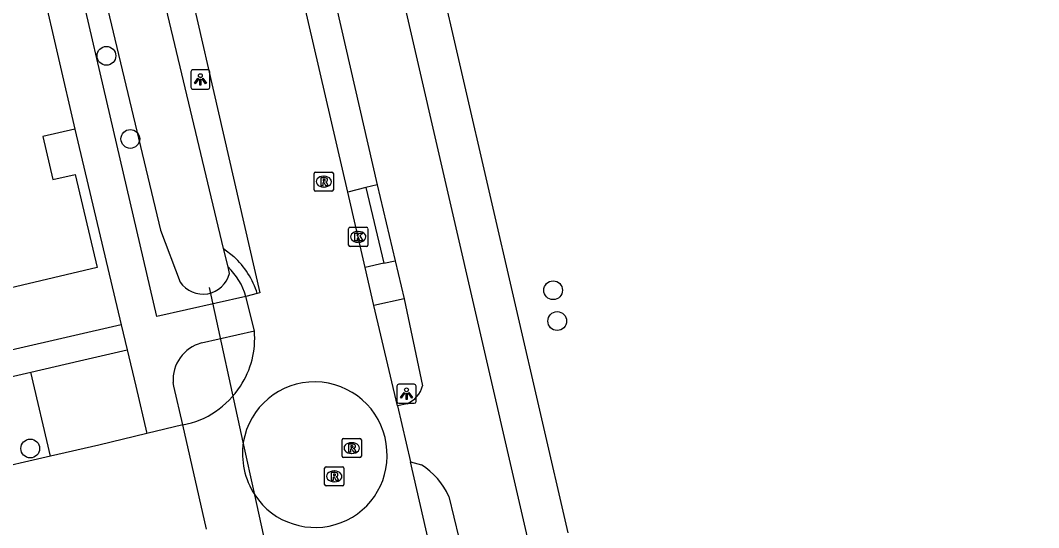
# Model space of a CAD drawing. Extents: x 156414 to 157775, y 382335 to 383765.
# Drawn here: x 157254.8 to 157307.8, y 383492.6 to 383519.1 of the extents above; entities that cross this region are included whole.
import ezdxf

# ---------------------------------------------------------------- set-up
doc = ezdxf.new("R2010")
doc.units = 0
for name, color, linetype in [('IMGEO_Berm_groen', 7, 'Continuous'), ('IMGEO_Boom', 7, 'Continuous'), ('IMGEO_Duiker', 7, 'Continuous'), ('IMGEO_Fietspad_gesloten', 7, 'Continuous'), ('IMGEO_Greppel_droge_sloot', 7, 'Continuous'), ('IMGEO_Haag', 7, 'Continuous'), ('IMGEO_Kolk', 7, 'Continuous'), ('IMGEO_Lichtpunt', 7, 'Continuous'), ('IMGEO_Pand', 7, 'Continuous'), ('IMGEO_Parkeervlak_open', 7, 'Continuous'), ('IMGEO_Rijbaan_lokaal_gesloten', 7, 'Continuous'), ('IMGEO_Rijbaan_lokaal_open', 7, 'Continuous'), ('IMGEO_Rioolput', 7, 'Continuous'), ('IMGEO_Voetpad_open', 7, 'Continuous')]:
    doc.layers.add(name, color=color, linetype=linetype)

msp = doc.modelspace()

# ---------------------------------------------------------------- linework, layer by layer
at = {"layer": 'IMGEO_Berm_groen'}
for points in [[(157272.787, 383510.346), (157271.853, 383510.108)], [(157265.375, 383507.178), (157265.906, 383506.76)]]:
    msp.add_lwpolyline(points, dxfattribs=at)
for centre, radius, start, end in [((157262.821, 383503.457), 4.519, 17.6049, 46.9575), ((157263.329, 383503.798), 3.318, 15.361, 46.6762)]:
    msp.add_arc(centre, radius, start, end, dxfattribs=at)
at = {"layer": 'IMGEO_Boom'}
for centre in [(157259.265, 383517.205), (157260.511, 383512.877), (157282.544, 383504.998), (157282.758, 383503.395), (157255.298, 383496.759)]:
    msp.add_circle(centre, 0.489, dxfattribs=at)
at = {"layer": 'IMGEO_Duiker'}
msp.add_lwpolyline([(157268.433, 383487.786), (157268.001, 383489.763), (157267.45, 383492.278), (157266.997, 383494.347), (157266.399, 383497.08), (157264.631, 383505.15)], dxfattribs=at)
at = {"layer": 'IMGEO_Fietspad_gesloten'}
for points in [[(157267.751, 383535.014), (157273.369, 383510.494)], [(157340.814, 383234.484), (157340.497, 383235.719), (157325.761, 383299.078), (157271.348, 383534.914)], [(157273.369, 383510.494), (157274.308, 383506.532)], [(157274.308, 383506.532), (157274.785, 383504.549)], [(157274.785, 383504.549), (157275.741, 383500.026)], [(157274.939, 383499.092), (157274.435, 383498.975)], [(157275.106, 383496.068), (157275.681, 383495.913)], [(157277.115, 383494.266), (157277.628, 383492.115)]]:
    msp.add_lwpolyline(points, dxfattribs=at)
for centre, radius, start, end in [((157274.386, 383500.379), 1.4, 293.2749, 345.4215), ((157273.607, 383492.659), 3.859, 24.6074, 57.483)]:
    msp.add_arc(centre, radius, start, end, dxfattribs=at)
at = {"layer": 'IMGEO_Greppel_droge_sloot'}
for points in [[(157265.375, 383507.178), (157261.197, 383524.653)], [(157258.381, 383523.605), (157262.089, 383508.124), (157263.106, 383505.422)], [(157265.606, 383506.212), (157265.375, 383507.178)], [(157265.685, 383505.88), (157265.606, 383506.212)]]:
    msp.add_lwpolyline(points, dxfattribs=at)
msp.add_arc((157264.291, 383506.239), 1.44, 214.5943, 345.5458, dxfattribs=at)
at = {"layer": 'IMGEO_Haag'}
for points in [[(157273.369, 383510.494), (157272.787, 383510.346)], [(157272.787, 383510.346), (157273.722, 383506.402)]]:
    msp.add_lwpolyline(points, dxfattribs=at)
at = {"layer": 'IMGEO_Kolk'}
for p, q in [((157271.962, 383508.28), (157272.814, 383508.28)), ((157271.887, 383507.354), (157271.887, 383508.206)), ((157272.375, 383508.06), (157272.4, 383508.06)), ((157272.888, 383508.206), (157272.888, 383507.354)), ((157272.814, 383507.28), (157271.962, 383507.28)), ((157272.398, 383507.5), (157272.373, 383507.5))]:
    msp.add_line(p, q, dxfattribs=at)
for points in [[(157271.962, 383508.28), (157272.814, 383508.28)], [(157271.887, 383507.354), (157271.887, 383508.206)], [(157272.208, 383507.98), (157272.331, 383507.98), (157272.331, 383507.829), (157272.461, 383507.98), (157272.625, 383507.98), (157272.479, 383507.829), (157272.632, 383507.58), (157272.48, 383507.58), (157272.395, 383507.744), (157272.331, 383507.677), (157272.331, 383507.58), (157272.208, 383507.58), (157272.208, 383507.98)], [(157272.888, 383508.206), (157272.888, 383507.354)], [(157272.814, 383507.28), (157271.962, 383507.28)]]:
    msp.add_lwpolyline(points, dxfattribs=at)
for centre, start, end in [((157271.964, 383508.204), 91.552, 178.448), ((157271.964, 383508.204), 91.552, 178.448), ((157272.812, 383508.204), 1.552, 88.448), ((157272.812, 383508.204), 1.552, 88.448), ((157271.964, 383507.356), 181.552, 268.448), ((157271.964, 383507.356), 181.552, 268.448), ((157272.812, 383507.356), 271.552, 358.448), ((157272.812, 383507.356), 271.552, 358.448)]:
    msp.add_arc(centre, 0.0765, start, end, dxfattribs=at)
for centre, major_axis, ratio, start_param, end_param in [((157272.374, 383507.78), (-0.387, 0.002), 0.722429, 4.712389, 7.853982), ((157272.399, 383507.78), (-0.39, 0.002), 0.717154, 1.570796, 4.712389)]:
    msp.add_ellipse(centre, major_axis=major_axis, ratio=ratio, start_param=start_param, end_param=end_param, dxfattribs=at)
at = {"layer": 'IMGEO_Lichtpunt'}
for p, q in [((157263.664, 383516.378), (157263.664, 383515.571)), ((157263.664, 383516.378), (157263.664, 383515.571)), ((157264.566, 383516.473), (157263.758, 383516.473)), ((157264.566, 383516.473), (157263.758, 383516.473)), ((157264.66, 383515.571), (157264.66, 383516.378)), ((157264.66, 383515.571), (157264.66, 383516.378)), ((157263.758, 383515.477), (157264.566, 383515.477)), ((157263.758, 383515.477), (157264.566, 383515.477)), ((157274.407, 383500.013), (157274.407, 383499.206)), ((157274.407, 383500.013), (157274.407, 383499.206)), ((157275.309, 383500.108), (157274.501, 383500.108)), ((157275.309, 383500.108), (157274.501, 383500.108)), ((157275.403, 383499.206), (157275.403, 383500.013)), ((157275.403, 383499.206), (157275.403, 383500.013)), ((157274.501, 383499.112), (157275.309, 383499.112)), ((157274.501, 383499.112), (157275.309, 383499.112))]:
    msp.add_line(p, q, dxfattribs=at)
for points in [[(157264.038, 383516.042), (157264.077, 383516.014), (157263.889, 383515.752), (157263.851, 383515.779), (157264.038, 383516.042)], [(157264.14, 383515.994), (157264.187, 383515.994), (157264.187, 383515.672), (157264.14, 383515.672), (157264.14, 383515.994)], [(157264.25, 383516.014), (157264.288, 383516.041), (157264.475, 383515.779), (157264.436, 383515.751), (157264.25, 383516.014)], [(157274.781, 383499.677), (157274.82, 383499.649), (157274.632, 383499.387), (157274.594, 383499.414), (157274.781, 383499.677)], [(157274.883, 383499.629), (157274.93, 383499.629), (157274.93, 383499.307), (157274.883, 383499.307), (157274.883, 383499.629)], [(157274.993, 383499.649), (157275.031, 383499.676), (157275.218, 383499.414), (157275.179, 383499.386), (157274.993, 383499.649)]]:
    msp.add_lwpolyline(points, dxfattribs=at)
for centre in [(157264.163, 383516.176), (157274.906, 383499.811)]:
    msp.add_circle(centre, 0.0994, dxfattribs=at)
for centre, start, end in [((157263.758, 383516.378), 90, 180), ((157263.758, 383516.378), 90, 180), ((157264.566, 383516.378), 0, 90), ((157264.566, 383516.378), 0, 90), ((157263.758, 383515.571), 180, 270), ((157263.758, 383515.571), 180, 270), ((157264.566, 383515.571), 270, 0), ((157264.566, 383515.571), 270, 360), ((157274.501, 383500.013), 90, 180), ((157274.501, 383500.013), 90, 180), ((157275.309, 383500.013), 0, 90), ((157275.309, 383500.013), 0, 90), ((157274.501, 383499.206), 180, 270), ((157274.501, 383499.206), 180, 270), ((157275.309, 383499.206), 270, 0), ((157275.309, 383499.206), 270, 360)]:
    msp.add_arc(centre, 0.0946, start, end, dxfattribs=at)
at = {"layer": 'IMGEO_Pand'}
for points in [[(157254.214, 383528.121), (157257.612, 383513.394)], [(157257.612, 383513.394), (157255.956, 383513.012), (157256.469, 383510.76), (157257.637, 383511.034), (157258.775, 383506.185), (157254.233, 383505.102), (157254.052, 383505.976), (157250.907, 383505.243)]]:
    msp.add_lwpolyline(points, dxfattribs=at)
at = {"layer": 'IMGEO_Parkeervlak_open'}
msp.add_lwpolyline([(157256.352, 383496.358), (157255.33, 383500.735)], dxfattribs=at)
at = {"layer": 'IMGEO_Rijbaan_lokaal_gesloten'}
for points in [[(157271.853, 383510.108), (157265.983, 383535.43)], [(157261.576, 383529.604), (157267.267, 383504.858), (157267.129, 383504.824)], [(157272.75, 383506.185), (157271.853, 383510.108)], [(157273.205, 383504.198), (157272.75, 383506.185)], [(157267.129, 383504.824), (157266.529, 383504.677)], [(157266.976, 383502.881), (157266.529, 383504.677)], [(157274.435, 383498.975), (157273.205, 383504.198)], [(157274.435, 383498.975), (157275.106, 383496.068)], [(157263.252, 383497.984), (157261.369, 383497.535)], [(157264.489, 383492.56), (157263.252, 383497.984)], [(157261.369, 383497.535), (157258.864, 383496.938), (157256.352, 383496.358)], [(157256.352, 383496.358), (157249.417, 383494.755)], [(157276.097, 383491.745), (157275.106, 383496.068)]]:
    msp.add_lwpolyline(points, dxfattribs=at)
for centre, radius, start, end in [((157262.416, 383502.502), 4.576, 326.8497, 4.7504), ((157262.378, 383502.515), 4.614, 280.9144, 326.9764)]:
    msp.add_arc(centre, radius, start, end, dxfattribs=at)
at = {"layer": 'IMGEO_Rijbaan_lokaal_open'}
for centre, radius, start, end in [((157270.117, 383496.455), 3.771, 8.2389, 170.4538), ((157270.261, 383496.493), 3.907, 171.3614, 213.3231), ((157270.14, 383496.403), 3.756, 213.1956, 9.0631)]:
    msp.add_arc(centre, radius, start, end, dxfattribs=at)
at = {"layer": 'IMGEO_Rioolput'}
for p, q in [((157270.094, 383510.228), (157270.094, 383511.08)), ((157270.169, 383511.154), (157271.021, 383511.154)), ((157270.582, 383510.934), (157270.607, 383510.934)), ((157271.095, 383511.08), (157271.095, 383510.228)), ((157270.605, 383510.374), (157270.58, 383510.374)), ((157271.021, 383510.154), (157270.169, 383510.154)), ((157271.549, 383496.356), (157271.549, 383497.208)), ((157271.624, 383497.282), (157272.476, 383497.282)), ((157272.55, 383497.208), (157272.55, 383496.356)), ((157272.037, 383497.062), (157272.062, 383497.062)), ((157272.476, 383496.282), (157271.624, 383496.282)), ((157272.06, 383496.502), (157272.035, 383496.502)), ((157270.637, 383494.882), (157270.637, 383495.734)), ((157270.712, 383495.808), (157271.564, 383495.808)), ((157271.125, 383495.588), (157271.15, 383495.588)), ((157271.638, 383495.734), (157271.638, 383494.882)), ((157271.148, 383495.028), (157271.123, 383495.028)), ((157271.564, 383494.808), (157270.712, 383494.808))]:
    msp.add_line(p, q, dxfattribs=at)
for points in [[(157270.094, 383510.228), (157270.094, 383511.08)], [(157270.169, 383511.154), (157271.021, 383511.154)], [(157271.095, 383511.08), (157271.095, 383510.228)], [(157270.683, 383510.852), (157270.431, 383510.854), (157270.431, 383510.454)], [(157270.431, 383510.454), (157270.555, 383510.454), (157270.555, 383510.616), (157270.566, 383510.616)], [(157270.609, 383510.773), (157270.555, 383510.773), (157270.555, 383510.692)], [(157270.555, 383510.692), (157270.607, 383510.692)], [(157270.613, 383510.587), (157270.684, 383510.454), (157270.824, 383510.454), (157270.759, 383510.58)], [(157271.021, 383510.154), (157270.169, 383510.154)], [(157271.549, 383496.356), (157271.549, 383497.208)], [(157271.624, 383497.282), (157272.476, 383497.282)], [(157272.55, 383497.208), (157272.55, 383496.356)], [(157272.138, 383496.98), (157271.886, 383496.982), (157271.886, 383496.582)], [(157271.886, 383496.582), (157272.01, 383496.582), (157272.01, 383496.744), (157272.021, 383496.744)], [(157272.064, 383496.901), (157272.01, 383496.901), (157272.01, 383496.82)], [(157272.01, 383496.82), (157272.062, 383496.82)], [(157272.068, 383496.715), (157272.139, 383496.582), (157272.279, 383496.582), (157272.214, 383496.708)], [(157272.476, 383496.282), (157271.624, 383496.282)], [(157270.637, 383494.882), (157270.637, 383495.734)], [(157270.712, 383495.808), (157271.564, 383495.808)], [(157271.638, 383495.734), (157271.638, 383494.882)], [(157271.226, 383495.506), (157270.974, 383495.508), (157270.974, 383495.108)], [(157270.974, 383495.108), (157271.098, 383495.108), (157271.098, 383495.27), (157271.109, 383495.27)], [(157271.152, 383495.427), (157271.098, 383495.427), (157271.098, 383495.346)], [(157271.098, 383495.346), (157271.15, 383495.346)], [(157271.156, 383495.241), (157271.227, 383495.108), (157271.367, 383495.108), (157271.302, 383495.234)], [(157271.564, 383494.808), (157270.712, 383494.808)]]:
    msp.add_lwpolyline(points, dxfattribs=at)
for centre, radius, start, end in [((157270.171, 383511.078), 0.0765, 91.552, 178.448), ((157270.171, 383511.078), 0.0765, 91.552, 178.448), ((157271.019, 383511.078), 0.0765, 1.552, 88.448), ((157271.019, 383511.078), 0.0765, 1.552, 88.448), ((157270.565, 383510.563), 0.0533, 26.0293, 88.6989), ((157270.591, 383510.881), 0.19, 274.7715, 282.9687), ((157270.615, 383510.677), 0.0964, 77.0061, 93.1865), ((157270.629, 383510.734), 0.0378, 276.6634, 79.6772), ((157270.682, 383510.742), 0.109, 350.3612, 89.416), ((157270.68, 383510.742), 0.112, 277.5842, 350.9817), ((157270.664, 383510.527), 0.108, 29.5134, 73.7905), ((157270.171, 383510.23), 0.0765, 181.552, 268.448), ((157270.171, 383510.23), 0.0765, 181.552, 268.448), ((157271.019, 383510.23), 0.0765, 271.552, 358.448), ((157271.019, 383510.23), 0.0765, 271.552, 358.448), ((157271.626, 383497.206), 0.0765, 91.552, 178.448), ((157271.626, 383497.206), 0.0765, 91.552, 178.448), ((157272.474, 383497.206), 0.0765, 1.552, 88.448), ((157272.474, 383497.206), 0.0765, 1.552, 88.448), ((157272.02, 383496.691), 0.0533, 26.0293, 88.6989), ((157272.046, 383497.009), 0.19, 274.7715, 282.9687), ((157272.07, 383496.805), 0.0964, 77.0061, 93.1865), ((157272.084, 383496.862), 0.0378, 276.6634, 79.6772), ((157272.137, 383496.87), 0.109, 350.3612, 89.416), ((157272.135, 383496.87), 0.112, 277.5842, 350.9817), ((157272.119, 383496.655), 0.108, 29.5134, 73.7905), ((157271.626, 383496.358), 0.0765, 181.552, 268.448), ((157271.626, 383496.358), 0.0765, 181.552, 268.448), ((157272.474, 383496.358), 0.0765, 271.552, 358.448), ((157272.474, 383496.358), 0.0765, 271.552, 358.448), ((157270.714, 383495.732), 0.0765, 91.552, 178.448), ((157270.714, 383495.732), 0.0765, 91.552, 178.448), ((157271.562, 383495.732), 0.0765, 1.552, 88.448), ((157271.562, 383495.732), 0.0765, 1.552, 88.448), ((157271.108, 383495.217), 0.0533, 26.0293, 88.6989), ((157271.134, 383495.535), 0.19, 274.7715, 282.9687), ((157271.158, 383495.331), 0.0964, 77.0061, 93.1865), ((157271.172, 383495.388), 0.0378, 276.6634, 79.6772), ((157271.225, 383495.396), 0.109, 350.3612, 89.416), ((157271.223, 383495.396), 0.112, 277.5842, 350.9817), ((157271.207, 383495.181), 0.108, 29.5134, 73.7905), ((157270.714, 383494.884), 0.0765, 181.552, 268.448), ((157270.714, 383494.884), 0.0765, 181.552, 268.448), ((157271.562, 383494.884), 0.0765, 271.552, 358.448), ((157271.562, 383494.884), 0.0765, 271.552, 358.448)]:
    msp.add_arc(centre, radius, start, end, dxfattribs=at)
for centre, major_axis, ratio, start_param, end_param in [((157270.581, 383510.654), (-0.387, 0.002), 0.722429, 4.712389, 7.853982), ((157270.606, 383510.654), (-0.39, 0.002), 0.717154, 1.570796, 4.712389), ((157272.036, 383496.782), (-0.387, 0.002), 0.722429, 4.712389, 7.853982), ((157272.061, 383496.782), (-0.39, 0.002), 0.717154, 1.570796, 4.712389), ((157271.124, 383495.308), (-0.387, 0.002), 0.722429, 4.712389, 7.853982), ((157271.149, 383495.308), (-0.39, 0.002), 0.717154, 1.570796, 4.712389)]:
    msp.add_ellipse(centre, major_axis=major_axis, ratio=ratio, start_param=start_param, end_param=end_param, dxfattribs=at)
at = {"layer": 'IMGEO_Voetpad_open'}
for points in [[(157293.295, 383532.615), (157292.803, 383530.939), (157276.251, 383536.02), (157275.685, 383534.357), (157273.704, 383533.934), (157283.304, 383492.36)], [(157266.529, 383504.677), (157261.899, 383503.624), (157255.411, 383531.489)], [(157257.612, 383513.394), (157260.041, 383503.201)], [(157273.722, 383506.402), (157272.75, 383506.185)], [(157273.722, 383506.402), (157274.308, 383506.532)], [(157274.785, 383504.549), (157273.205, 383504.198)], [(157260.041, 383503.201), (157246.13, 383500), (157188.106, 383486.649)], [(157260.041, 383503.201), (157260.352, 383501.897)], [(157264.216, 383502.254), (157266.976, 383502.881)], [(157255.33, 383500.735), (157257.861, 383501.321), (157260.352, 383501.897)], [(157260.352, 383501.897), (157260.794, 383500), (157261.369, 383497.535)], [(157248.38, 383499.127), (157252.152, 383500), (157255.33, 383500.735)], [(157263.252, 383497.984), (157262.783, 383500), (157262.738, 383500.195)]]:
    msp.add_lwpolyline(points, dxfattribs=at)
msp.add_arc((157264.761, 383500.303), 2.026, 105.5987, 183.0579, dxfattribs=at)

doc.saveas('drawing.dxf')
